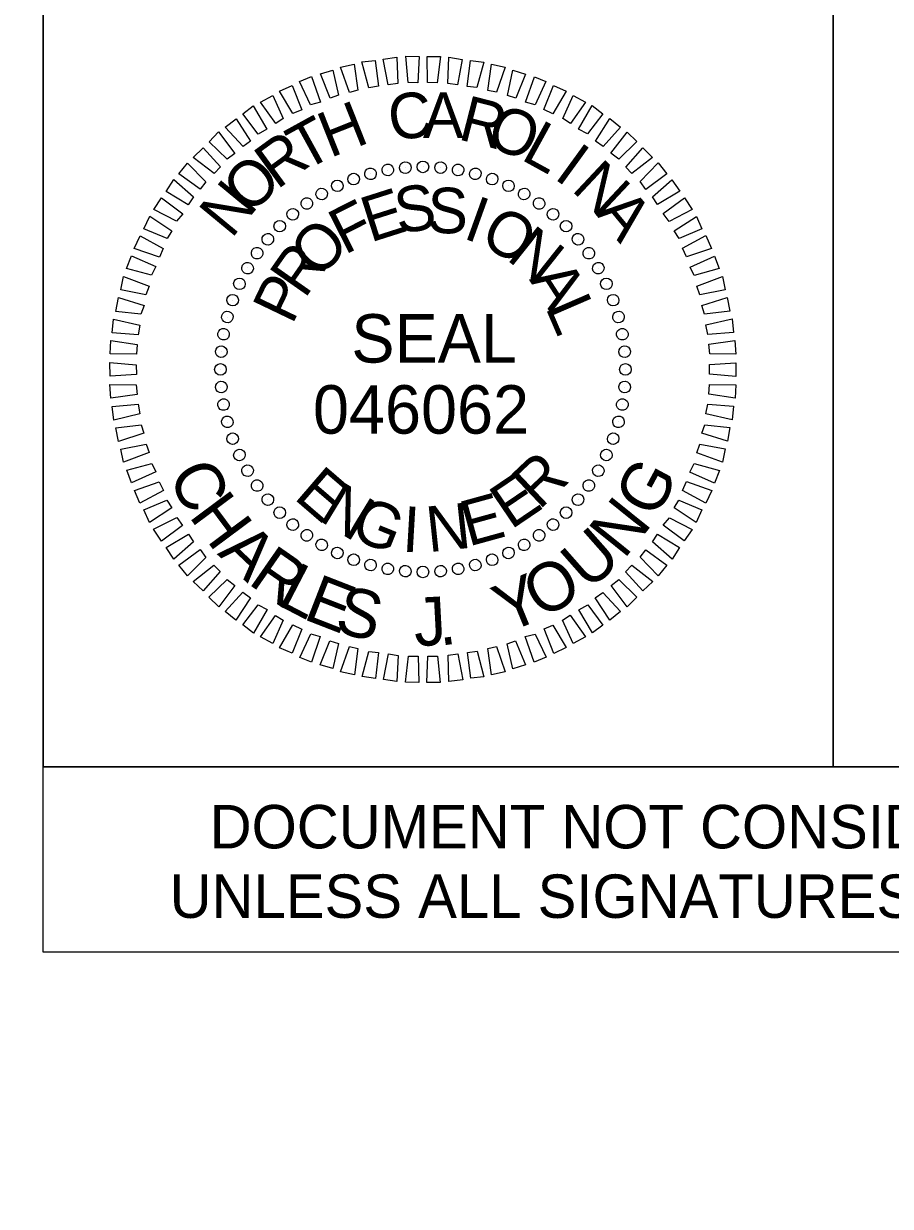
# Model space of a CAD drawing. Extents: x 1640342 to 1730599, y 538663 to 843747.
# Drawn here: x 1730133.49 to 1730155.44, y 538836.58 to 538866.52 of the extents above; entities that cross this region are included whole.
import ezdxf

# ---------------------------------------------------------------- set-up
doc = ezdxf.new("R2010")
doc.units = 0
for name, color, linetype in [('Default', 7, 'Continuous'), ('Old_Level_2', 7, 'Continuous'), ('Sheet Plan CELL', 7, 'Continuous'), ('Sheet Sticker Exception Certification CELL', 7, 'Continuous')]:
    doc.layers.add(name, color=color, linetype=linetype)

msp = doc.modelspace()

# ---------------------------------------------------------------- linework, layer by layer
at = {"layer": 'Old_Level_2'}
for p, q in [((1730143.153, 538862.881), (1730143.153, 538862.881)), ((1730143.603, 538862.899), (1730143.603, 538862.899)), ((1730144.053, 538862.877), (1730144.053, 538862.877)), ((1730141.839, 538862.593), (1730141.839, 538862.593)), ((1730142.266, 538862.723), (1730142.266, 538862.723)), ((1730142.715, 538862.812), (1730142.715, 538862.812)), ((1730144.494, 538862.813), (1730144.494, 538862.813)), ((1730144.925, 538862.728), (1730144.925, 538862.728)), ((1730145.357, 538862.593), (1730145.357, 538862.593)), ((1730141.433, 538862.422), (1730141.433, 538862.422)), ((1730145.769, 538862.416), (1730145.769, 538862.416)), ((1730140.654, 538861.969), (1730140.654, 538861.969)), ((1730141.038, 538862.211), (1730141.038, 538862.211)), ((1730146.171, 538862.218), (1730146.171, 538862.218)), ((1730146.543, 538861.969), (1730146.543, 538861.969)), ((1730140.3, 538861.707), (1730140.3, 538861.707)), ((1730146.906, 538861.699), (1730146.906, 538861.699)), ((1730139.968, 538861.394), (1730139.968, 538861.394)), ((1730147.228, 538861.398), (1730147.228, 538861.398)), ((1730139.667, 538861.072), (1730139.667, 538861.072)), ((1730147.541, 538861.066), (1730147.541, 538861.066)), ((1730139.398, 538860.709), (1730139.398, 538860.709)), ((1730147.803, 538860.713), (1730147.803, 538860.713)), ((1730139.148, 538860.337), (1730139.148, 538860.337)), ((1730148.045, 538860.329), (1730148.045, 538860.329)), ((1730138.951, 538859.935), (1730138.951, 538859.935)), ((1730148.256, 538859.934), (1730148.256, 538859.934)), ((1730138.774, 538859.523), (1730138.774, 538859.523)), ((1730148.427, 538859.528), (1730148.427, 538859.528)), ((1730138.638, 538859.091), (1730138.638, 538859.091)), ((1730148.557, 538859.1), (1730148.557, 538859.1)), ((1730138.554, 538858.66), (1730138.554, 538858.66)), ((1730148.646, 538858.652), (1730148.646, 538858.652)), ((1730138.49, 538858.219), (1730138.49, 538858.219)), ((1730148.715, 538858.214), (1730148.715, 538858.214)), ((1730138.467, 538857.769), (1730138.467, 538857.769)), ((1730143.6, 538857.766), (1730143.6, 538857.766)), ((1730148.733, 538857.764), (1730148.733, 538857.764)), ((1730138.485, 538857.319), (1730138.485, 538857.319)), ((1730148.711, 538857.314), (1730148.711, 538857.314)), ((1730138.554, 538856.881), (1730138.554, 538856.881)), ((1730148.647, 538856.873), (1730148.647, 538856.873)), ((1730138.644, 538856.432), (1730138.644, 538856.432)), ((1730148.562, 538856.442), (1730148.562, 538856.442)), ((1730138.774, 538856.005), (1730138.774, 538856.005)), ((1730148.427, 538856.01), (1730148.427, 538856.01)), ((1730138.945, 538855.599), (1730138.945, 538855.599)), ((1730148.25, 538855.598), (1730148.25, 538855.598)), ((1730139.156, 538855.204), (1730139.156, 538855.204)), ((1730148.052, 538855.196), (1730148.052, 538855.196)), ((1730139.398, 538854.82), (1730139.398, 538854.82)), ((1730147.803, 538854.823), (1730147.803, 538854.823)), ((1730139.66, 538854.466), (1730139.66, 538854.466)), ((1730147.533, 538854.461), (1730147.533, 538854.461)), ((1730139.972, 538854.134), (1730139.972, 538854.134)), ((1730147.232, 538854.138), (1730147.232, 538854.138)), ((1730140.295, 538853.833), (1730140.295, 538853.833)), ((1730146.9, 538853.826), (1730146.9, 538853.826)), ((1730140.657, 538853.564), (1730140.657, 538853.564)), ((1730141.03, 538853.314), (1730141.03, 538853.314)), ((1730146.163, 538853.322), (1730146.163, 538853.322)), ((1730146.547, 538853.564), (1730146.547, 538853.564)), ((1730141.432, 538853.117), (1730141.432, 538853.117)), ((1730145.768, 538853.111), (1730145.768, 538853.111)), ((1730141.844, 538852.94), (1730141.844, 538852.94)), ((1730142.276, 538852.804), (1730142.276, 538852.804)), ((1730142.707, 538852.72), (1730142.707, 538852.72)), ((1730144.486, 538852.72), (1730144.486, 538852.72)), ((1730144.934, 538852.81), (1730144.934, 538852.81)), ((1730145.362, 538852.94), (1730145.362, 538852.94)), ((1730143.148, 538852.656), (1730143.148, 538852.656)), ((1730143.598, 538852.633), (1730143.598, 538852.633)), ((1730144.048, 538852.651), (1730144.048, 538852.651))]:
    msp.add_line(p, q, dxfattribs=at)
for points in [[(1730142.228, 538864.9), (1730142.053, 538865.551), (1730142.39, 538865.588), (1730142.473, 538864.935)], [(1730142.718, 538864.97), (1730142.594, 538865.622), (1730142.941, 538865.669), (1730142.963, 538865.005)], [(1730143.228, 538865.03), (1730143.165, 538865.694), (1730143.503, 538865.689), (1730143.474, 538865.024)], [(1730143.719, 538865.028), (1730143.707, 538865.693), (1730144.045, 538865.688), (1730143.965, 538865.022)], [(1730144.231, 538865.007), (1730144.26, 538865.672), (1730144.598, 538865.616), (1730144.477, 538864.97)], [(1730144.723, 538864.933), (1730144.803, 538865.589), (1730145.142, 538865.544), (1730144.969, 538864.907)], [(1730141.251, 538864.638), (1730141.005, 538865.247), (1730141.321, 538865.344), (1730141.465, 538864.713)], [(1730141.74, 538864.779), (1730141.514, 538865.419), (1730141.86, 538865.497), (1730141.953, 538864.834)], [(1730145.246, 538864.83), (1730145.337, 538865.496), (1730145.686, 538865.421), (1730145.462, 538864.783)], [(1730145.739, 538864.706), (1730145.881, 538865.342), (1730146.2, 538865.245), (1730145.955, 538864.638)], [(1730140.307, 538864.243), (1730139.97, 538864.81), (1730140.285, 538864.958), (1730140.531, 538864.339)], [(1730140.753, 538864.465), (1730140.477, 538865.054), (1730140.782, 538865.182), (1730141.008, 538864.531)], [(1730146.202, 538864.53), (1730146.426, 538865.178), (1730146.714, 538865.06), (1730146.439, 538864.462)], [(1730146.666, 538864.344), (1730146.911, 538864.951), (1730147.23, 538864.814), (1730146.892, 538864.235)], [(1730139.872, 538863.99), (1730139.484, 538864.535), (1730139.798, 538864.704), (1730140.064, 538864.116)], [(1730147.14, 538864.117), (1730147.406, 538864.704), (1730147.715, 538864.536), (1730147.336, 538863.997)], [(1730139.427, 538863.726), (1730139.039, 538864.241), (1730139.302, 538864.44), (1730139.649, 538863.853)], [(1730147.543, 538863.848), (1730147.891, 538864.447), (1730148.16, 538864.237), (1730147.77, 538863.729)], [(1730139.044, 538863.413), (1730138.595, 538863.896), (1730138.868, 538864.115), (1730139.235, 538863.549)], [(1730147.968, 538863.548), (1730148.336, 538864.117), (1730148.606, 538863.897), (1730148.165, 538863.409)], [(1730138.64, 538863.089), (1730138.183, 538863.531), (1730138.424, 538863.78), (1730138.832, 538863.235)], [(1730148.362, 538863.238), (1730148.772, 538863.777), (1730149.021, 538863.536), (1730148.559, 538863.088)], [(1730138.309, 538862.725), (1730137.78, 538863.135), (1730138.032, 538863.375), (1730138.47, 538862.892)], [(1730148.736, 538862.887), (1730149.167, 538863.375), (1730149.417, 538863.134), (1730148.892, 538862.726)], [(1730137.958, 538862.331), (1730137.42, 538862.72), (1730137.64, 538862.99), (1730138.098, 538862.517)], [(1730149.1, 538862.525), (1730149.562, 538862.993), (1730149.782, 538862.721), (1730149.247, 538862.323)], [(1730137.658, 538861.937), (1730137.1, 538862.275), (1730137.289, 538862.575), (1730137.788, 538862.133)], [(1730149.414, 538862.132), (1730149.907, 538862.57), (1730150.107, 538862.277), (1730149.54, 538861.94)], [(1730137.359, 538861.523), (1730136.781, 538861.819), (1730136.98, 538862.109), (1730137.519, 538861.709)], [(1730149.687, 538861.717), (1730150.222, 538862.115), (1730150.422, 538861.812), (1730149.834, 538861.515)], [(1730137.121, 538861.079), (1730136.534, 538861.324), (1730136.682, 538861.644), (1730137.24, 538861.275)], [(1730149.961, 538861.272), (1730150.527, 538861.64), (1730150.665, 538861.325), (1730150.087, 538861.08)], [(1730136.925, 538860.605), (1730136.287, 538860.829), (1730136.435, 538861.149), (1730137.023, 538860.832)], [(1730150.173, 538860.836), (1730150.77, 538861.153), (1730150.909, 538860.829), (1730150.279, 538860.613)], [(1730136.728, 538860.152), (1730136.091, 538860.325), (1730136.219, 538860.644), (1730136.837, 538860.368)], [(1730150.365, 538860.359), (1730150.984, 538860.636), (1730151.102, 538860.321), (1730150.471, 538860.146)], [(1730136.583, 538859.658), (1730135.947, 538859.78), (1730136.013, 538860.119), (1730136.662, 538859.874)], [(1730150.537, 538859.871), (1730151.187, 538860.118), (1730151.255, 538859.781), (1730150.613, 538859.658)], [(1730136.459, 538859.165), (1730135.824, 538859.236), (1730135.889, 538859.585), (1730136.537, 538859.381)], [(1730150.668, 538859.383), (1730151.309, 538859.588), (1730151.376, 538859.242), (1730150.734, 538859.169)], [(1730136.386, 538858.642), (1730135.731, 538858.692), (1730135.766, 538859.041), (1730136.433, 538858.889)], [(1730150.769, 538858.894), (1730151.431, 538859.048), (1730151.468, 538858.701), (1730150.814, 538858.649)], [(1730136.344, 538858.151), (1730135.679, 538858.16), (1730135.694, 538858.497), (1730136.36, 538858.397)], [(1730150.839, 538858.404), (1730151.502, 538858.497), (1730151.528, 538858.15), (1730150.864, 538858.159)], [(1730136.343, 538857.64), (1730135.679, 538857.597), (1730135.673, 538857.945), (1730136.338, 538857.885)], [(1730150.858, 538857.893), (1730151.522, 538857.935), (1730151.528, 538857.588), (1730150.862, 538857.648)], [(1730136.362, 538857.129), (1730135.699, 538857.035), (1730135.672, 538857.383), (1730136.337, 538857.374)], [(1730150.857, 538857.382), (1730151.522, 538857.373), (1730151.507, 538857.035), (1730150.841, 538857.136)], [(1730136.432, 538856.639), (1730135.77, 538856.484), (1730135.733, 538856.831), (1730136.387, 538856.884)], [(1730150.814, 538856.89), (1730151.47, 538856.84), (1730151.435, 538856.492), (1730150.767, 538856.644)], [(1730136.532, 538856.15), (1730135.892, 538855.945), (1730135.824, 538856.291), (1730136.467, 538856.364)], [(1730150.742, 538856.367), (1730151.377, 538856.297), (1730151.311, 538855.948), (1730150.664, 538856.151)], [(1730136.663, 538855.662), (1730136.013, 538855.415), (1730135.946, 538855.751), (1730136.588, 538855.875)], [(1730150.617, 538855.874), (1730151.253, 538855.753), (1730151.188, 538855.414), (1730150.539, 538855.658)], [(1730136.836, 538855.174), (1730136.217, 538854.897), (1730136.099, 538855.212), (1730136.73, 538855.387)], [(1730150.472, 538855.381), (1730151.109, 538855.208), (1730150.982, 538854.889), (1730150.364, 538855.164)], [(1730137.028, 538854.697), (1730136.43, 538854.379), (1730136.292, 538854.704), (1730136.922, 538854.92)], [(1730150.276, 538854.928), (1730150.914, 538854.704), (1730150.766, 538854.384), (1730150.178, 538854.701)], [(1730137.24, 538854.261), (1730136.674, 538853.893), (1730136.535, 538854.207), (1730137.114, 538854.453)], [(1730150.08, 538854.454), (1730150.667, 538854.209), (1730150.519, 538853.889), (1730149.96, 538854.258)], [(1730137.514, 538853.815), (1730136.979, 538853.418), (1730136.779, 538853.721), (1730137.367, 538854.017)], [(1730149.842, 538854.01), (1730150.42, 538853.713), (1730150.22, 538853.424), (1730149.682, 538853.823)], [(1730137.787, 538853.401), (1730137.293, 538852.963), (1730137.094, 538853.256), (1730137.661, 538853.593)], [(1730149.542, 538853.596), (1730150.101, 538853.258), (1730149.911, 538852.958), (1730149.413, 538853.399)], [(1730138.1, 538853.008), (1730137.638, 538852.539), (1730137.419, 538852.812), (1730137.954, 538853.21)], [(1730149.243, 538853.202), (1730149.781, 538852.813), (1730149.561, 538852.543), (1730149.103, 538853.016)], [(1730138.465, 538852.646), (1730138.033, 538852.158), (1730137.784, 538852.399), (1730138.308, 538852.807)], [(1730148.892, 538852.807), (1730149.42, 538852.397), (1730149.169, 538852.158), (1730148.731, 538852.641)], [(1730138.839, 538852.295), (1730138.429, 538851.756), (1730138.179, 538851.997), (1730138.642, 538852.444)], [(1730148.56, 538852.444), (1730149.018, 538852.002), (1730148.777, 538851.752), (1730148.369, 538852.297)], [(1730139.233, 538851.984), (1730138.864, 538851.416), (1730138.595, 538851.636), (1730139.036, 538852.124)], [(1730148.157, 538852.12), (1730148.605, 538851.637), (1730148.333, 538851.417), (1730147.965, 538851.983)], [(1730139.657, 538851.685), (1730139.31, 538851.086), (1730139.04, 538851.296), (1730139.43, 538851.804)], [(1730147.774, 538851.806), (1730148.161, 538851.292), (1730147.899, 538851.093), (1730147.551, 538851.68)], [(1730140.061, 538851.416), (1730139.795, 538850.829), (1730139.485, 538850.997), (1730139.864, 538851.535)], [(1730147.329, 538851.543), (1730147.717, 538850.997), (1730147.403, 538850.828), (1730147.137, 538851.417)], [(1730140.535, 538851.189), (1730140.29, 538850.582), (1730139.971, 538850.719), (1730140.308, 538851.298)], [(1730146.893, 538851.29), (1730147.231, 538850.723), (1730146.916, 538850.575), (1730146.67, 538851.194)], [(1730140.998, 538851.003), (1730140.775, 538850.355), (1730140.486, 538850.473), (1730140.762, 538851.07)], [(1730141.462, 538850.827), (1730141.319, 538850.191), (1730141.001, 538850.287), (1730141.246, 538850.895)], [(1730145.949, 538850.895), (1730146.195, 538850.286), (1730145.88, 538850.188), (1730145.736, 538850.82)], [(1730146.447, 538851.067), (1730146.724, 538850.479), (1730146.419, 538850.351), (1730146.193, 538851.002)], [(1730141.955, 538850.703), (1730141.864, 538850.036), (1730141.515, 538850.112), (1730141.739, 538850.75)], [(1730142.478, 538850.599), (1730142.397, 538849.943), (1730142.059, 538849.989), (1730142.232, 538850.626)], [(1730144.972, 538850.633), (1730145.147, 538849.981), (1730144.811, 538849.945), (1730144.728, 538850.598)], [(1730145.461, 538850.754), (1730145.687, 538850.113), (1730145.341, 538850.036), (1730145.247, 538850.699)], [(1730142.97, 538850.526), (1730142.941, 538849.861), (1730142.602, 538849.916), (1730142.724, 538850.563)], [(1730143.482, 538850.504), (1730143.493, 538849.84), (1730143.156, 538849.844), (1730143.236, 538850.51)], [(1730143.973, 538850.503), (1730144.035, 538849.839), (1730143.698, 538849.843), (1730143.727, 538850.509)], [(1730144.483, 538850.563), (1730144.607, 538849.91), (1730144.26, 538849.864), (1730144.238, 538850.528)]]:
    msp.add_lwpolyline(points, close=True, dxfattribs=at)
for centre, major_axis in [((1730142.273, 538862.72), (-0.038, 0.142)), ((1730142.71, 538862.817), (-0.026, 0.145)), ((1730143.153, 538862.875), (-0.013, 0.147)), ((1730143.6, 538862.895), (0, 0.147)), ((1730144.047, 538862.875), (0.013, 0.147)), ((1730144.491, 538862.817), (0.026, 0.145)), ((1730144.928, 538862.72), (0.038, 0.142)), ((1730141.433, 538862.414), (-0.062, 0.133)), ((1730141.846, 538862.585), (-0.05, 0.138)), ((1730145.354, 538862.585), (0.05, 0.138)), ((1730145.768, 538862.414), (0.062, 0.133)), ((1730141.036, 538862.208), (-0.074, 0.127)), ((1730146.164, 538862.208), (0.074, 0.127)), ((1730140.659, 538861.967), (-0.084, 0.121)), ((1730146.542, 538861.967), (0.084, 0.121)), ((1730140.304, 538861.695), (-0.095, 0.113)), ((1730146.897, 538861.695), (0.095, 0.113)), ((1730139.974, 538861.393), (-0.104, 0.104)), ((1730147.227, 538861.393), (0.104, 0.104)), ((1730139.672, 538861.063), (-0.113, 0.095)), ((1730147.529, 538861.063), (0.113, 0.095)), ((1730139.4, 538860.708), (-0.121, 0.084)), ((1730147.801, 538860.708), (0.121, 0.084)), ((1730139.159, 538860.33), (-0.127, 0.074)), ((1730148.042, 538860.33), (0.127, 0.074)), ((1730138.953, 538859.934), (-0.133, 0.062)), ((1730148.248, 538859.934), (0.133, 0.062)), ((1730138.781, 538859.52), (-0.138, 0.05)), ((1730148.419, 538859.52), (0.138, 0.05)), ((1730138.647, 538859.094), (-0.142, 0.038)), ((1730148.554, 538859.094), (0.142, 0.038)), ((1730138.55, 538858.657), (-0.145, 0.026)), ((1730148.651, 538858.657), (0.145, 0.026)), ((1730138.492, 538858.213), (-0.147, 0.013)), ((1730148.709, 538858.213), (0.147, 0.013)), ((1730138.472, 538857.766), (-0.147, 0)), ((1730148.729, 538857.766), (0.147, 0)), ((1730138.492, 538857.319), (-0.147, -0.013)), ((1730148.709, 538857.319), (0.147, -0.013)), ((1730138.55, 538856.876), (-0.145, -0.026)), ((1730148.651, 538856.876), (0.145, -0.026)), ((1730138.647, 538856.439), (-0.142, -0.038)), ((1730148.554, 538856.439), (0.142, -0.038)), ((1730138.781, 538856.012), (-0.138, -0.05)), ((1730148.419, 538856.012), (0.138, -0.05)), ((1730138.953, 538855.599), (-0.133, -0.062)), ((1730148.248, 538855.599), (0.133, -0.062)), ((1730139.159, 538855.202), (-0.127, -0.074)), ((1730148.042, 538855.202), (0.127, -0.074)), ((1730139.4, 538854.825), (-0.121, -0.084)), ((1730147.801, 538854.825), (0.121, -0.084)), ((1730139.672, 538854.47), (-0.113, -0.095)), ((1730147.529, 538854.47), (0.113, -0.095)), ((1730139.974, 538854.14), (-0.104, -0.104)), ((1730147.227, 538854.14), (0.104, -0.104)), ((1730140.304, 538853.838), (-0.095, -0.113)), ((1730146.897, 538853.838), (0.095, -0.113)), ((1730140.659, 538853.566), (-0.084, -0.121)), ((1730146.542, 538853.566), (0.084, -0.121)), ((1730141.036, 538853.325), (-0.074, -0.127)), ((1730141.433, 538853.119), (-0.062, -0.133)), ((1730145.768, 538853.119), (0.062, -0.133)), ((1730146.164, 538853.325), (0.074, -0.127)), ((1730141.846, 538852.947), (-0.05, -0.138)), ((1730142.273, 538852.813), (-0.038, -0.142)), ((1730144.928, 538852.813), (0.038, -0.142)), ((1730145.354, 538852.947), (0.05, -0.138)), ((1730142.71, 538852.716), (-0.026, -0.145)), ((1730143.153, 538852.658), (-0.013, -0.147)), ((1730143.6, 538852.638), (0, -0.147)), ((1730144.047, 538852.658), (0.013, -0.147)), ((1730144.491, 538852.716), (0.026, -0.145))]:
    msp.add_ellipse(centre, major_axis=major_axis, ratio=0.999708, dxfattribs=at)
at = {"layer": 'Sheet Plan CELL'}
msp.add_line((1730153.993, 538870.206), (1730153.995, 538847.713), dxfattribs=at)
for points in [[(1729873.99, 538667.718), (1729873.985, 538877.713), (1730133.983, 538877.721), (1730133.985, 538847.708), (1730173.993, 538847.706), (1730173.993, 538667.718)], [(1730133.983, 538870.206), (1730153.993, 538870.206), (1730153.993, 538847.703), (1730133.985, 538847.708)], [(1730153.993, 538870.206), (1730173.99, 538870.208), (1730173.993, 538847.706), (1730153.993, 538847.703)]]:
    msp.add_lwpolyline(points, close=True, dxfattribs=at)
at = {"layer": 'Sheet Sticker Exception Certification CELL'}
for p, q in [((1730133.985, 538843.008), (1730133.985, 538847.708)), ((1730133.985, 538847.708), (1730173.993, 538847.708)), ((1730133.985, 538843.008), (1730133.985, 538847.708)), ((1730133.985, 538847.708), (1730173.993, 538847.708)), ((1730173.993, 538843.008), (1730133.985, 538843.008)), ((1730173.993, 538843.008), (1730133.985, 538843.008))]:
    msp.add_line(p, q, dxfattribs=at)

# ---------------------------------------------------------------- texts
at = {"layer": 'Default'}
for s, rotation, p in [('C', 297.1999, (1730137.125, 538855.082)), ('G', 61.7998, (1730149.488, 538853.954)), ('H', 306.6436, (1730137.652, 538854.055)), ('N', 51.2288, (1730148.689, 538852.939)), ('A', 316.4834, (1730138.374, 538853.093)), ('U', 41.4347, (1730147.794, 538852.144)), ('R', 325.1961, (1730139.141, 538852.355)), ('L', 332.5683, (1730139.872, 538851.827)), ('O', 30.0413, (1730146.602, 538851.427)), ('E', 338.7525, (1730140.534, 538851.46)), ('Y', 22.2426, (1730145.714, 538851.078)), ('S', 345.7591, (1730141.325, 538851.133)), ('J', 3.0321, (1730143.397, 538850.756)), ('.', 8.214, (1730144.031, 538850.766))]:
    msp.add_text(s, height=1.226, rotation=rotation, dxfattribs=at).set_placement(p)
at = {"layer": 'Old_Level_2'}
for s, rotation, p in [('C', 7.2199, (1730142.794, 538863.55)), ('A', 0.0203, (1730143.6, 538863.625)), ('R', 345.6211, (1730144.46, 538863.6)), ('H', 21.6195, (1730141.247, 538863.114)), ('O', 338.4212, (1730145.147, 538863.458)), ('T', 28.8198, (1730140.589, 538862.765)), ('L', 331.2209, (1730146.053, 538863.096)), ('R', 36.0205, (1730139.901, 538862.303)), ('I', 324.0201, (1730146.89, 538862.619)), ('O', 43.2217, (1730139.207, 538861.657)), ('N', 316.8189, (1730147.335, 538862.31)), ('N', 50.4235, (1730138.747, 538861.056)), ('E', 17.6111, (1730142.266, 538860.974)), ('S', 8.2556, (1730142.968, 538861.201)), ('S', 358.9004, (1730143.704, 538861.224)), ('F', 26.967, (1730141.617, 538860.656)), ('I', 340.1896, (1730144.585, 538861.097)), ('A', 309.6172, (1730147.949, 538861.718)), ('O', 330.8335, (1730144.997, 538860.961)), ('O', 45.6812, (1730140.953, 538860.041)), ('N', 321.4766, (1730145.689, 538860.564)), ('R', 55.0397, (1730140.604, 538859.534)), ('A', 302.7603, (1730146.281, 538860.042)), ('P', 64.3989, (1730140.288, 538858.874)), ('L', 293.4009, (1730146.692, 538859.344)), ('R', 43.4814, (1730146.546, 538854.188)), ('E', 319.2769, (1730140.303, 538854.508)), ('E', 34.1241, (1730145.829, 538853.695)), ('N', 328.634, (1730140.926, 538853.967)), ('G', 337.9902, (1730141.711, 538853.521)), ('E', 15.4118, (1730144.752, 538853.277)), ('I', 356.7012, (1730143.057, 538853.155)), ('N', 6.0564, (1730143.743, 538853.137))]:
    msp.add_text(s, height=1.153, rotation=rotation, dxfattribs=at).set_placement(p)
for s, height, p in [('SEAL', 1.2265, (1730141.787, 538857.939)), ('046062', 1.2268, (1730140.815, 538856.14))]:
    msp.add_text(s, height=height, dxfattribs=at).set_placement(p)
at = {"layer": 'Sheet Sticker Exception Certification CELL'}
for s, p in [('DOCUMENT NOT CONSIDERED FINAL', (1730138.199, 538845.639)), ('DOCUMENT NOT CONSIDERED FINAL', (1730138.199, 538845.639)), ('UNLESS ALL SIGNATURES COMPLETED', (1730137.185, 538843.879)), ('UNLESS ALL SIGNATURES COMPLETED', (1730137.185, 538843.879))]:
    msp.add_text(s, height=1.1, dxfattribs=at).set_placement(p)

doc.saveas('drawing.dxf')
